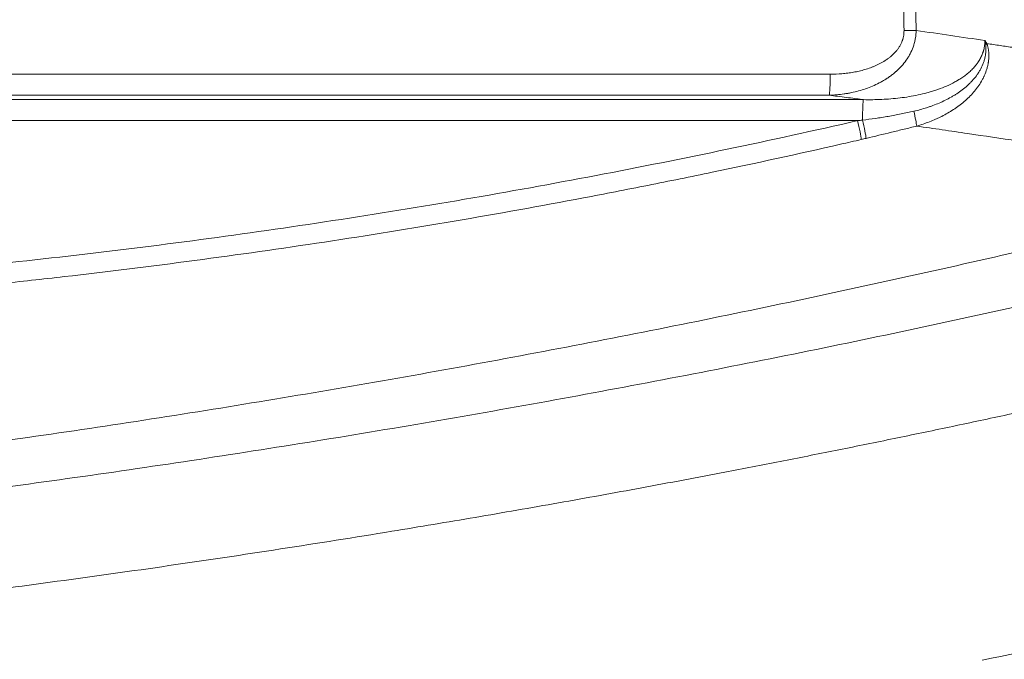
# Model space of a CAD drawing. Header units: millimetres. Extents: x 0 to 594, y 0 to 420.
# Tile 339 of 656: x 310.02 to 316.96, y 268.24 to 272.74. Entities that reach past the tile are written whole.
import ezdxf

# ---------------------------------------------------------------- set-up
doc = ezdxf.new("R2010")
doc.units = ezdxf.units.MM
doc.layers.add('1', color=7, linetype='Continuous', true_color=0xffffff)

msp = doc.modelspace()

# ---------------------------------------------------------------- linework, layer by layer
at = {"layer": '1', "color": 155, "linetype": 'Continuous', "lineweight": 13}
for p, q in [((308.4156, 272.355), (315.735, 272.3551)), ((315.7283, 272.2074), (308.4089, 272.2073)), ((308.3994, 272.1761), (315.9695, 272.1762)), ((315.9286, 272.0285), (308.3927, 272.0284))]:
    msp.add_line(p, q, dxfattribs=at)
for centre, major_axis, ratio, start_param, end_param in [((316.2469, 272.6623), (-0.15, -0.0016), 0.000703, 1.624886, 2.243424), ((316.7422, 272.5726), (0.1297, 0.0754), 0.394736, 5.212456, 5.293469), ((315.7269, 272.3551), (0, 0.15), 0.054068, 3.3161, 4.712251), ((315.971, 272.0284), (0, -0.15), 0.054068, 3.3161, 4.685893), ((316.31, 272.1216), (0.0347, -0.1459), 0.051114, 0.433815, 1.373619), ((315.9204, 272.0285), (-0.0334, 0.1462), 0.05268, 3.562108, 4.700198), ((315.9547, 272.0364), (-0.0339, 0.1461), 0.046686, 3.563069, 4.674344)]:
    msp.add_ellipse(centre, major_axis=major_axis, ratio=ratio, start_param=start_param, end_param=end_param, dxfattribs=at)
at = {"layer": '1', "color": 155, "linetype": 'Continuous', "lineweight": 18}
for points, knots in [([(316.8059, 268.2297), (317.1504, 268.2992), (317.4944, 268.3706), (318.0099, 268.4805), (318.1817, 268.5176), (318.525, 268.5928), (318.6965, 268.6308), (318.9536, 268.6886), (319.0393, 268.708), (319.2107, 268.747), (319.2963, 268.7666), (319.4033, 268.7913), (319.4247, 268.7963), (319.4675, 268.8062), (319.5317, 268.821), (319.5959, 268.8358), (319.6816, 268.8555), (319.7244, 268.8655), (319.7778, 268.878), (319.7885, 268.8806), (319.8099, 268.8856), (319.8206, 268.8881), (319.8526, 268.8958), (319.8952, 268.9062), (319.9377, 268.9171), (319.9694, 268.9257), (319.98, 268.9286), (320.001, 268.9345), (320.0115, 268.9375), (320.064, 268.953), (320.1057, 268.9662), (320.1677, 268.9873), (320.1884, 268.9945), (320.2295, 269.0093), (320.25, 269.0169), (320.2909, 269.0324), (320.3113, 269.0403), (320.3417, 269.0524), (320.3519, 269.0565), (320.3721, 269.0648), (320.4227, 269.0857), (320.4927, 269.1163), (320.5519, 269.1439), (320.5912, 269.1626), (320.6108, 269.1721), (320.7082, 269.2205), (320.7847, 269.2617), (320.869, 269.3113), (320.8784, 269.3169), (320.897, 269.3281), (320.9063, 269.3338), (320.9341, 269.3508), (320.9525, 269.3624), (321.0073, 269.3974), (321.0432, 269.4214), (321.114, 269.4705), (321.1837, 269.5207), (321.2513, 269.5733), (321.3512, 269.6539), (321.4157, 269.7098), (321.5407, 269.8262), (321.6011, 269.8867), (321.6884, 269.9811), (321.7169, 270.0132), (321.7589, 270.0623), (321.7796, 270.0871), (321.8001, 270.1123), (321.8136, 270.1292), (321.8203, 270.1376), (321.8404, 270.1631), (321.8536, 270.1802), (321.8797, 270.2147), (321.8925, 270.2321), (321.9305, 270.2845), (321.9797, 270.3554), (322.0261, 270.4282), (322.0598, 270.4836), (322.0709, 270.5021), (322.0927, 270.5395), (322.1034, 270.5583), (322.1193, 270.5867), (322.1245, 270.5961), (322.1349, 270.6152), (322.14, 270.6247), (322.1553, 270.6534), (322.1853, 270.711), (322.2229, 270.7887), (322.2494, 270.8476), (322.2666, 270.887), (322.275, 270.9068), (322.2996, 270.9664), (322.3308, 271.0465), (322.3725, 271.1684), (322.3968, 271.251), (322.4193, 271.3343), (322.4297, 271.3763), (322.4489, 271.4608), (322.4576, 271.5034), (322.4696, 271.5677), (322.4752, 271.6), (322.4805, 271.6324), (322.4838, 271.6541), (322.4855, 271.6649), (322.4887, 271.6866), (322.4902, 271.6975), (322.4932, 271.7192), (322.4975, 271.7518), (322.504, 271.8062), (322.5093, 271.8607), (322.5119, 271.8935), (322.5135, 271.9153), (322.5142, 271.9262), (322.5176, 271.981), (322.5194, 272.0248), (322.521, 272.0797), (322.5213, 272.0907), (322.5218, 272.1127), (322.5221, 272.1237), (322.5227, 272.1567), (322.5231, 272.1787), (322.5238, 272.2227), (322.5242, 272.2557), (322.5247, 272.2888), (322.5251, 272.3108), (322.5252, 272.3218), (322.5261, 272.3768), (322.5272, 272.4429), (322.5282, 272.509), (322.5288, 272.5531), (322.5291, 272.5751), (322.5304, 272.6854), (322.5312, 272.7736), (322.5321, 272.906), (322.5326, 272.9943), (322.5328, 273.0826), (322.533, 273.1489), (322.533, 273.171), (322.533, 273.2152), (322.5331, 273.2373), (322.5331, 273.3036), (322.533, 273.3478), (322.5327, 273.4803), (322.5323, 273.5687), (322.5315, 273.6791), (322.5313, 273.7012), (322.5309, 273.7453), (322.5307, 273.7674), (322.53, 273.8336), (322.5288, 273.9219), (322.527, 274.0321), (322.5257, 274.1092), (322.5252, 274.1423), (322.5248, 274.1643), (322.5246, 274.1753), (322.523, 274.2744), (322.5223, 274.3624), (322.5182, 274.4613), (322.5178, 274.4722), (322.5167, 274.4942), (322.5161, 274.5052), (322.5141, 274.5381), (322.5126, 274.56), (322.509, 274.6036), (322.507, 274.6253), (322.5025, 274.6687), (322.5, 274.6903), (322.4866, 274.7981), (322.4725, 274.8835), (322.4532, 274.9787), (322.451, 274.9893), (322.4466, 275.0104), (322.4397, 275.042), (322.4323, 275.0735), (322.417, 275.1363), (322.4059, 275.1779), (322.382, 275.2607), (322.3691, 275.3019), (322.3484, 275.3634), (322.3413, 275.3838), (322.3266, 275.4245), (322.3115, 275.4651), (322.2955, 275.5055), (322.2852, 275.5307), (322.2831, 275.5357), (322.2789, 275.5458), (322.2726, 275.5608), (322.2492, 275.6158), (322.2267, 275.6651), (322.1891, 275.7433), (322.1697, 275.7819), (322.1292, 275.8585), (322.1083, 275.8964), (322.0757, 275.9526), (322.0647, 275.9713), (322.0479, 275.9991), (322.0422, 276.0083), (322.0308, 276.0267), (322.0251, 276.0359), (321.9963, 276.0816), (321.9725, 276.1175), (321.9237, 276.1884), (321.8736, 276.258), (321.8209, 276.3255), (321.7669, 276.3919), (321.7393, 276.4245), (321.6827, 276.4887), (321.6248, 276.5518), (321.5645, 276.6128), (321.5029, 276.6728), (321.4715, 276.7023), (321.4236, 276.7457), (321.4074, 276.7601), (321.383, 276.7815), (321.3748, 276.7886), (321.3584, 276.8027), (321.3172, 276.8377), (321.2752, 276.8718), (321.1731, 276.9518), (321.1031, 277.0026), (321.0131, 277.063), (320.9859, 277.0808), (320.9584, 277.0983), (320.9401, 277.1099), (320.9308, 277.1157), (320.9031, 277.1328), (320.8845, 277.1441), (320.8472, 277.1662), (320.8284, 277.1771), (320.7342, 277.2305), (320.6576, 277.2704), (320.5408, 277.3263), (320.5015, 277.3443), (320.4225, 277.3791), (320.3827, 277.3959), (320.3025, 277.4282), (320.2621, 277.4438), (320.1807, 277.4734), (320.1396, 277.4875), (320.0878, 277.5043), (320.0775, 277.5075), (320.0567, 277.514), (320.0254, 277.5236), (319.9729, 277.5387), (319.9252, 277.5514), (319.8985, 277.5582), (319.8879, 277.5608), (319.8825, 277.5622), (319.8665, 277.5661), (319.8558, 277.5687), (319.8022, 277.5816), (319.7593, 277.5914), (319.7056, 277.6038), (319.6948, 277.6063), (319.6734, 277.6113), (319.6412, 277.6187), (319.5231, 277.6462), (319.4158, 277.6713), (319.3085, 277.696), (319.287, 277.701), (319.2441, 277.7109), (319.1796, 277.7256), (319.1152, 277.7404), (318.9863, 277.7697), (318.9003, 277.7891), (318.7283, 277.8278), (318.6423, 277.847), (318.2121, 277.9424), (317.8676, 278.0169), (317.1776, 278.1621), (316.8323, 278.2327), (316.3136, 278.3358), (316.1406, 278.3697), (315.7945, 278.4364), (315.6213, 278.4692), (315.1014, 278.5664), (314.7545, 278.6291), (314.0598, 278.7507), (313.7121, 278.8095), (313.016, 278.9231), (312.6675, 278.9779), (312.1443, 279.0571), (311.9698, 279.083), (311.6207, 279.1337), (311.446, 279.1586), (310.9218, 279.2317), (310.5719, 279.2784), (310.0467, 279.3454), (309.8715, 279.3673), (309.5211, 279.4099), (309.3458, 279.4307), (308.995, 279.4713), (308.8195, 279.491), (308.4685, 279.5295), (308.2928, 279.5483), (307.7658, 279.6029), (307.4142, 279.6372), (306.7104, 279.7015), (306.3582, 279.7315), (305.9838, 279.7611), (305.9617, 279.7628), (305.9177, 279.7662), (305.8957, 279.768), (305.8296, 279.7731), (305.7415, 279.7799), (305.6313, 279.7882), (305.5652, 279.7932), (305.5211, 279.7964), (305.4991, 279.7981), (305.3889, 279.8062), (305.3008, 279.8128), (305.1685, 279.8219), (305.1244, 279.8249), (305.0362, 279.8305), (304.992, 279.8331), (304.8596, 279.8399), (304.7713, 279.8431), (304.6718, 279.8442), (304.6607, 279.8443), (304.6386, 279.8444), (304.6275, 279.8444), (304.5943, 279.8444), (304.5722, 279.8443), (304.5058, 279.8435), (304.4173, 279.8416), (304.329, 279.8378), (304.2628, 279.8343), (304.2408, 279.8331), (304.1967, 279.8303), (304.1747, 279.8288), (304.1086, 279.8241), (304.0646, 279.8204), (304.0096, 279.8153), (303.9986, 279.8143), (303.9766, 279.8121), (303.9656, 279.811), (303.9327, 279.8076), (303.9108, 279.8053), (303.845, 279.7978), (303.8013, 279.7924), (303.7141, 279.7807), (303.6706, 279.7744), (303.5405, 279.7541), (303.4541, 279.7388), (303.3253, 279.7129), (303.261, 279.6993), (303.1971, 279.6845), (303.1545, 279.6744), (303.1332, 279.6692), (303.0271, 279.6428), (302.9431, 279.6197), (302.8184, 279.582), (302.777, 279.569), (302.7153, 279.5486), (302.6948, 279.5417), (302.6539, 279.5277), (302.6335, 279.5205), (302.5724, 279.4987), (302.532, 279.4836), (302.4716, 279.4601), (302.4515, 279.4522), (302.4215, 279.4401), (302.4115, 279.436), (302.3916, 279.4278), (302.3816, 279.4236), (302.2922, 279.3862), (302.2141, 279.3509), (302.0603, 279.2763), (301.9847, 279.237), (301.8732, 279.175), (301.8363, 279.154), (301.7814, 279.1216), (301.7631, 279.1107), (301.7269, 279.0886), (301.7088, 279.0775), (301.6549, 279.0436), (301.6195, 279.0205), (301.5495, 278.9733), (301.515, 278.9491), (301.4126, 278.8753), (301.3459, 278.8243), (301.2634, 278.7592), (301.247, 278.7462), (301.2142, 278.7199), (301.1651, 278.6804), (301.1163, 278.6405), (301.0838, 278.6136)], [0, 0, 0, 0, 0.03125, 0.03125, 0.046875, 0.046875, 0.0625, 0.0625, 0.070312, 0.070312, 0.078125, 0.078125, 0.080078, 0.080078, 0.082031, 0.085937, 0.085937, 0.089844, 0.089844, 0.09082, 0.09082, 0.091797, 0.091797, 0.09375, 0.095703, 0.095703, 0.09668, 0.09668, 0.097656, 0.097656, 0.101562, 0.101562, 0.103516, 0.103516, 0.105469, 0.105469, 0.107422, 0.107422, 0.108398, 0.108398, 0.109375, 0.113281, 0.115234, 0.115234, 0.117187, 0.117187, 0.125, 0.125, 0.125977, 0.125977, 0.126953, 0.126953, 0.128906, 0.128906, 0.132812, 0.132812, 0.136719, 0.140625, 0.140625, 0.148437, 0.148437, 0.15625, 0.15625, 0.160156, 0.160156, 0.162109, 0.163086, 0.163086, 0.164062, 0.164062, 0.166016, 0.166016, 0.167969, 0.167969, 0.171875, 0.175781, 0.175781, 0.177734, 0.177734, 0.179687, 0.179687, 0.180664, 0.180664, 0.181641, 0.181641, 0.183594, 0.1875, 0.189453, 0.189453, 0.191406, 0.191406, 0.195312, 0.199219, 0.203125, 0.203125, 0.207031, 0.207031, 0.210937, 0.210937, 0.212891, 0.213867, 0.213867, 0.214844, 0.214844, 0.21582, 0.21582, 0.216797, 0.21875, 0.220703, 0.22168, 0.22168, 0.222656, 0.222656, 0.226562, 0.226562, 0.227539, 0.227539, 0.228516, 0.228516, 0.230469, 0.230469, 0.232422, 0.233398, 0.233398, 0.234375, 0.234375, 0.238281, 0.240234, 0.240234, 0.242187, 0.242187, 0.25, 0.25, 0.253906, 0.257812, 0.257812, 0.259766, 0.259766, 0.261719, 0.261719, 0.265625, 0.265625, 0.273437, 0.273437, 0.275391, 0.275391, 0.277344, 0.277344, 0.28125, 0.285156, 0.287109, 0.288086, 0.288086, 0.289062, 0.289062, 0.296875, 0.296875, 0.297852, 0.297852, 0.298828, 0.298828, 0.300781, 0.300781, 0.302734, 0.302734, 0.304687, 0.304687, 0.3125, 0.3125, 0.313477, 0.313477, 0.314453, 0.316406, 0.316406, 0.320312, 0.320312, 0.324219, 0.324219, 0.326172, 0.326172, 0.328125, 0.330078, 0.330078, 0.330566, 0.330566, 0.331055, 0.332031, 0.335937, 0.335937, 0.339844, 0.339844, 0.34375, 0.34375, 0.345703, 0.345703, 0.34668, 0.34668, 0.347656, 0.347656, 0.351562, 0.351562, 0.355469, 0.359375, 0.359375, 0.363281, 0.363281, 0.367187, 0.371094, 0.371094, 0.375, 0.375, 0.376953, 0.376953, 0.37793, 0.37793, 0.378906, 0.382812, 0.382812, 0.390625, 0.390625, 0.392578, 0.393555, 0.393555, 0.394531, 0.394531, 0.396484, 0.396484, 0.398437, 0.398437, 0.40625, 0.40625, 0.410156, 0.410156, 0.414062, 0.414062, 0.417969, 0.417969, 0.421875, 0.421875, 0.422852, 0.422852, 0.423828, 0.425781, 0.427734, 0.428223, 0.428223, 0.428711, 0.428711, 0.429687, 0.429687, 0.433594, 0.433594, 0.43457, 0.43457, 0.435547, 0.4375, 0.445312, 0.445312, 0.447266, 0.447266, 0.449219, 0.453125, 0.453125, 0.460937, 0.460937, 0.46875, 0.46875, 0.5, 0.5, 0.53125, 0.53125, 0.546875, 0.546875, 0.5625, 0.5625, 0.59375, 0.59375, 0.625, 0.625, 0.65625, 0.65625, 0.671875, 0.671875, 0.6875, 0.6875, 0.71875, 0.71875, 0.734375, 0.734375, 0.75, 0.75, 0.765625, 0.765625, 0.78125, 0.78125, 0.8125, 0.8125, 0.84375, 0.84375, 0.845703, 0.845703, 0.847656, 0.847656, 0.851562, 0.855469, 0.857422, 0.857422, 0.859375, 0.859375, 0.867187, 0.867187, 0.871094, 0.871094, 0.875, 0.875, 0.882812, 0.882812, 0.883789, 0.883789, 0.884766, 0.884766, 0.886719, 0.886719, 0.890625, 0.894531, 0.894531, 0.896484, 0.896484, 0.898437, 0.898437, 0.902344, 0.902344, 0.90332, 0.90332, 0.904297, 0.904297, 0.90625, 0.90625, 0.910156, 0.910156, 0.914062, 0.914062, 0.921875, 0.921875, 0.925781, 0.927734, 0.927734, 0.929687, 0.929687, 0.9375, 0.9375, 0.941406, 0.941406, 0.943359, 0.943359, 0.945312, 0.945312, 0.949219, 0.949219, 0.951172, 0.951172, 0.952148, 0.952148, 0.953125, 0.953125, 0.960937, 0.960937, 0.96875, 0.96875, 0.972656, 0.972656, 0.974609, 0.974609, 0.976562, 0.976562, 0.980469, 0.980469, 0.984375, 0.984375, 0.992187, 0.992187, 0.994141, 0.994141, 0.996094, 1, 1, 1, 1]), ([(300.911, 272.3792), (300.9118, 272.3432), (300.9135, 272.2745), (300.9163, 272.1731), (300.9192, 272.0751), (300.9223, 271.9773), (300.9257, 271.8795), (300.9293, 271.7819), (300.9332, 271.6844), (300.9373, 271.587), (300.9413, 271.5005), (300.9449, 271.4249), (300.9482, 271.3602), (300.9513, 271.2955), (300.9542, 271.2308), (300.9578, 271.1662), (300.9626, 271.1017), (300.9695, 271.0373), (300.9787, 270.9731), (300.9904, 270.9091), (301.0046, 270.8454), (301.0213, 270.7821), (301.0401, 270.7196), (301.0609, 270.6579), (301.0836, 270.5971), (301.1083, 270.5373), (301.135, 270.4784), (301.1638, 270.4204), (301.1948, 270.3634), (301.2281, 270.3074), (301.2636, 270.2526), (301.3012, 270.1993), (301.3409, 270.1477), (301.3825, 270.0977), (301.4258, 270.0494), (301.4707, 270.0026), (301.5166, 269.9568), (301.5709, 269.9042), (301.6332, 269.8443), (301.7037, 269.7774), (301.7747, 269.7111), (301.8463, 269.6454), (301.9184, 269.5803), (301.991, 269.5158), (302.0641, 269.452), (302.1377, 269.3889), (302.2118, 269.3265), (302.2864, 269.2648), (302.3615, 269.2038), (302.4287, 269.1501), (302.4878, 269.1037), (302.5387, 269.0642), (302.5899, 269.025), (302.6413, 268.9861), (302.6929, 268.9476), (302.7447, 268.9092), (302.7966, 268.8711), (302.8489, 268.8335), (302.9107, 268.7904), (302.9829, 268.743), (303.066, 268.6922), (303.151, 268.6444), (303.2375, 268.5995), (303.3253, 268.5573), (303.4142, 268.518), (303.5043, 268.4814), (303.6018, 268.4453), (303.7069, 268.4103), (303.8199, 268.377), (303.9345, 268.3476), (304.0504, 268.3219), (304.1653, 268.3003), (304.2787, 268.2826), (304.3905, 268.2684), (304.5025, 268.2573), (304.6147, 268.2492), (304.7271, 268.2439), (304.8397, 268.2415), (304.9369, 268.2417), (305.0184, 268.2435), (305.0844, 268.2458), (305.1505, 268.2489), (305.2165, 268.253), (305.2826, 268.2576), (305.3487, 268.2626), (305.4148, 268.2676), (305.4809, 268.2727), (305.5911, 268.2813), (305.7452, 268.2936), (305.9434, 268.3099), (306.1415, 268.3265), (306.3396, 268.3435), (306.5376, 268.3611), (306.7356, 268.3792), (306.9335, 268.3978), (307.1973, 268.4232), (307.527, 268.4561), (307.9224, 268.4973), (308.3175, 268.5406), (308.7124, 268.5857), (309.1071, 268.6326), (309.6329, 268.6976), (310.2896, 268.7835), (311.0766, 268.8937), (311.8623, 269.0112), (312.5814, 269.1254), (313.2341, 269.2344), (313.8209, 269.3364), (314.407, 269.4424), (314.9273, 269.5402), (315.3821, 269.6283), (315.7716, 269.7056), (316.1608, 269.7846), (316.5498, 269.8654), (316.9383, 269.9479), (317.2618, 270.018), (317.5204, 270.075), (317.7143, 270.1181), (317.9081, 270.1618), (318.1017, 270.2058), (318.2953, 270.2503), (318.4565, 270.2877), (318.5855, 270.3178), (318.6822, 270.3405), (318.7789, 270.3633), (318.8755, 270.3862), (318.9722, 270.4092), (319.0688, 270.4322), (319.1654, 270.4554), (319.2512, 270.4761), (319.3262, 270.4945), (319.3901, 270.511), (319.4536, 270.5289), (319.5162, 270.5488), (319.5781, 270.5705), (319.6393, 270.5942), (319.6997, 270.6197), (319.7593, 270.6471), (319.828, 270.6813), (319.905, 270.7237), (319.989, 270.7753), (320.0701, 270.8309), (320.148, 270.8905), (320.2226, 270.9541), (320.2859, 271.0143), (320.3389, 271.0696), (320.3825, 271.1186), (320.4243, 271.1691), (320.464, 271.221), (320.5017, 271.2742), (320.5372, 271.3287), (320.5706, 271.3847), (320.6018, 271.4421), (320.6307, 271.5009), (320.6572, 271.5609), (320.6812, 271.622), (320.7025, 271.6837), (320.7212, 271.7459), (320.7371, 271.8084), (320.7504, 271.8712), (320.761, 271.9345), (320.769, 271.9982), (320.7746, 272.0622), (320.7778, 272.1266), (320.7795, 272.1911), (320.7804, 272.2558), (320.7814, 272.3206), (320.7823, 272.3854), (320.7833, 272.4502), (320.7842, 272.5151), (320.785, 272.5799), (320.7859, 272.6557), (320.7867, 272.7422), (320.7875, 272.8396), (320.7881, 272.937), (320.7886, 273.0344), (320.7889, 273.132), (320.7889, 273.1971), (320.7889, 273.2297)], [0, 0, 0, 0, 0.004387, 0.008374, 0.012358, 0.016342, 0.020324, 0.024306, 0.028288, 0.03227, 0.036252, 0.038907, 0.041562, 0.044218, 0.046874, 0.049531, 0.05219, 0.054852, 0.057521, 0.060202, 0.062896, 0.065597, 0.068296, 0.070985, 0.073666, 0.076342, 0.079017, 0.081694, 0.084381, 0.087078, 0.089782, 0.092483, 0.095175, 0.09786, 0.10054, 0.103216, 0.105891, 0.108567, 0.112581, 0.116597, 0.120614, 0.124633, 0.128653, 0.132674, 0.136693, 0.14071, 0.144726, 0.14874, 0.152753, 0.156766, 0.15944, 0.162115, 0.16479, 0.167465, 0.17014, 0.172815, 0.17549, 0.178165, 0.180844, 0.184871, 0.188903, 0.192932, 0.196951, 0.200956, 0.20495, 0.208937, 0.212922, 0.217711, 0.222516, 0.22734, 0.232172, 0.236999, 0.241581, 0.246149, 0.250708, 0.255263, 0.259819, 0.264378, 0.268945, 0.271614, 0.274288, 0.276965, 0.279646, 0.28233, 0.285015, 0.2877, 0.290386, 0.293071, 0.301126, 0.309181, 0.317235, 0.325288, 0.333342, 0.341396, 0.349451, 0.357505, 0.373614, 0.389724, 0.405833, 0.421941, 0.438049, 0.454156, 0.486373, 0.51859, 0.550802, 0.583007, 0.607159, 0.63131, 0.655462, 0.679615, 0.695719, 0.711824, 0.727932, 0.74404, 0.760149, 0.776258, 0.784312, 0.792366, 0.800419, 0.808473, 0.816526, 0.82458, 0.828608, 0.832635, 0.836662, 0.84069, 0.844717, 0.848745, 0.852772, 0.856799, 0.859482, 0.862162, 0.864834, 0.8675, 0.870163, 0.872824, 0.875487, 0.878155, 0.880828, 0.884851, 0.888871, 0.892873, 0.896866, 0.900863, 0.904872, 0.907555, 0.910239, 0.912917, 0.915583, 0.918243, 0.9209, 0.923561, 0.926228, 0.928902, 0.931583, 0.934263, 0.93693, 0.939574, 0.942201, 0.944817, 0.947428, 0.950038, 0.952651, 0.955271, 0.957896, 0.960526, 0.963156, 0.965787, 0.968418, 0.971049, 0.97368, 0.976311, 0.980258, 0.984205, 0.988149, 0.992091, 0.996033, 1, 1, 1, 1])]:
    msp.add_open_spline(points, degree=3, knots=knots, dxfattribs=at)
at = {"layer": '1', "color": 155, "linetype": 'Continuous', "lineweight": 13}
for points, knots in [([(316.255, 272.6623), (316.254, 272.7568), (316.2532, 272.8513), (316.2522, 273.0402), (316.2519, 273.1347), (316.2519, 273.3237), (316.2522, 273.4182), (316.2532, 273.6071), (316.254, 273.7016), (316.255, 273.7961)], [0, 0, 0, 0, 0.25, 0.25, 0.5, 0.5, 0.75, 0.75, 1, 1, 1, 1]), ([(316.3403, 273.7952), (316.339, 273.7009), (316.338, 273.6065), (316.3367, 273.4179), (316.3364, 273.3235), (316.3364, 273.1349), (316.3367, 273.0405), (316.338, 272.8519), (316.339, 272.7576), (316.3403, 272.6632)], [0, 0, 0, 0, 0.25, 0.25, 0.5, 0.5, 0.75, 0.75, 1, 1, 1, 1]), ([(316.3403, 272.6632), (316.34, 272.6455), (316.3385, 272.6279), (316.3342, 272.6019), (316.3324, 272.5933), (316.3293, 272.5804), (316.3282, 272.5761), (316.3264, 272.5697), (316.3258, 272.5676), (316.3245, 272.5634), (316.3239, 272.5612), (316.3178, 272.5423), (316.3112, 272.526), (316.2998, 272.5023), (316.2957, 272.4945), (316.2891, 272.483), (316.2869, 272.4792), (316.2822, 272.4717), (316.2798, 272.4679), (316.2677, 272.4495), (316.2571, 272.4356), (316.2345, 272.409), (316.2224, 272.3963), (316.2065, 272.3813), (316.2016, 272.3768), (316.1966, 272.3725), (316.1933, 272.3696), (316.1917, 272.3681), (316.1833, 272.361), (316.1696, 272.35), (316.1554, 272.3396), (316.1446, 272.3321), (316.141, 272.3297), (316.1355, 272.3261), (316.1337, 272.3249), (316.13, 272.3225), (316.1208, 272.3166), (316.1114, 272.3109), (316.1, 272.3044), (316.0962, 272.3023), (316.0885, 272.298), (316.0846, 272.296), (316.0651, 272.2858), (316.0493, 272.2784), (316.0173, 272.2648), (316.0011, 272.2585), (315.9683, 272.2472), (315.9518, 272.2422), (315.9183, 272.233), (315.9014, 272.229), (315.8758, 272.2237), (315.8673, 272.2221), (315.8501, 272.2191), (315.8414, 272.2177), (315.8154, 272.2139), (315.7981, 272.2119), (315.7633, 272.2089), (315.7458, 272.2079), (315.7283, 272.2074)], [0, 0, 0, 0, 0.0625, 0.0625, 0.09375, 0.09375, 0.109375, 0.109375, 0.117188, 0.117188, 0.125, 0.125, 0.1875, 0.1875, 0.21875, 0.21875, 0.234375, 0.234375, 0.25, 0.25, 0.3125, 0.3125, 0.375, 0.375, 0.390625, 0.398438, 0.398438, 0.40625, 0.40625, 0.4375, 0.46875, 0.46875, 0.484375, 0.484375, 0.492188, 0.492188, 0.5, 0.53125, 0.53125, 0.546875, 0.546875, 0.5625, 0.5625, 0.625, 0.625, 0.6875, 0.6875, 0.75, 0.75, 0.8125, 0.8125, 0.84375, 0.84375, 0.875, 0.875, 0.9375, 0.9375, 1, 1, 1, 1]), ([(315.735, 272.3551), (315.7628, 272.3551), (315.7903, 272.3562), (315.8314, 272.3597), (315.845, 272.3612), (315.8721, 272.3647), (315.8856, 272.3668), (315.9125, 272.3716), (315.9259, 272.3744), (315.9526, 272.3806), (315.9659, 272.384), (315.9922, 272.3918), (316.0054, 272.3961), (316.0249, 272.4031), (316.0314, 272.4056), (316.0412, 272.4095), (316.0444, 272.4109), (316.0508, 272.4136), (316.054, 272.415), (316.0699, 272.4221), (316.0824, 272.4282), (316.1069, 272.4415), (316.1188, 272.4487), (316.1333, 272.4585), (316.1362, 272.4605), (316.1418, 272.4646), (316.1503, 272.4708), (316.1584, 272.4773), (316.1742, 272.4907), (316.1842, 272.5003), (316.1982, 272.5158), (316.2027, 272.5211), (316.2091, 272.5294), (316.2112, 272.5322), (316.2153, 272.538), (316.2173, 272.5408), (316.223, 272.5496), (316.2266, 272.5556), (316.2331, 272.5679), (316.2361, 272.5741), (316.2401, 272.5838), (316.2421, 272.5887), (316.2438, 272.5936), (316.2449, 272.597), (316.2455, 272.5987), (316.248, 272.6071), (316.2498, 272.6138), (316.2538, 272.6343), (316.2551, 272.6482), (316.255, 272.6623)], [0, 0, 0, 0, 0.125, 0.125, 0.1875, 0.1875, 0.25, 0.25, 0.3125, 0.3125, 0.375, 0.375, 0.4375, 0.4375, 0.46875, 0.46875, 0.484375, 0.484375, 0.5, 0.5, 0.5625, 0.5625, 0.625, 0.625, 0.640625, 0.640625, 0.65625, 0.6875, 0.6875, 0.75, 0.75, 0.78125, 0.78125, 0.796875, 0.796875, 0.8125, 0.8125, 0.84375, 0.84375, 0.875, 0.875, 0.890625, 0.898438, 0.898438, 0.90625, 0.90625, 0.9375, 0.9375, 1, 1, 1, 1]), ([(316.3403, 272.6632), (316.4218, 272.6515), (316.503, 272.6397), (316.6646, 272.616), (316.745, 272.6042), (316.825, 272.5923)], [0, 0, 0, 0, 0.5, 0.5, 1, 1, 1, 1]), ([(315.9695, 272.1762), (315.9912, 272.1757), (316.0128, 272.1756), (316.0558, 272.1761), (316.0773, 272.1767), (316.1202, 272.1787), (316.1416, 272.18), (316.1843, 272.1835), (316.2056, 272.1857), (316.2482, 272.1908), (316.2694, 272.1938), (316.3116, 272.2008), (316.3327, 272.2047), (316.3748, 272.2136), (316.3957, 272.2186), (316.427, 272.227), (316.4375, 272.2299), (316.4531, 272.2346), (316.4583, 272.2362), (316.4686, 272.2395), (316.4738, 272.2412), (316.4997, 272.2498), (316.5201, 272.2573), (316.5603, 272.274), (316.58, 272.283), (316.6091, 272.298), (316.6186, 272.3032), (316.6305, 272.3101), (316.6328, 272.3115), (316.6375, 272.3143), (316.6399, 272.3157), (316.6469, 272.32), (316.6515, 272.3229), (316.6652, 272.3319), (316.6741, 272.3381), (316.6916, 272.351), (316.7001, 272.3577), (316.7165, 272.3718), (316.7245, 272.3791), (316.74, 272.3944), (316.7474, 272.4023), (316.7581, 272.4149), (316.7616, 272.4192), (316.7658, 272.4246), (316.7666, 272.4257), (316.7683, 272.4279), (316.7691, 272.4291), (316.7716, 272.4324), (316.7732, 272.4347), (316.7811, 272.446), (316.7869, 272.4554), (316.7974, 272.4746), (316.8022, 272.4845), (316.8083, 272.4998), (316.8102, 272.5049), (316.8128, 272.5128), (316.8141, 272.5168), (316.8153, 272.5208), (316.816, 272.5235), (316.8164, 272.5249), (316.8196, 272.537), (316.8238, 272.5589), (316.8251, 272.5811), (316.825, 272.5923)], [0, 0, 0, 0, 0.0625, 0.0625, 0.125, 0.125, 0.1875, 0.1875, 0.25, 0.25, 0.3125, 0.3125, 0.375, 0.375, 0.4375, 0.4375, 0.46875, 0.46875, 0.484375, 0.484375, 0.5, 0.5, 0.5625, 0.5625, 0.625, 0.625, 0.65625, 0.65625, 0.664062, 0.664062, 0.671875, 0.671875, 0.6875, 0.6875, 0.71875, 0.71875, 0.75, 0.75, 0.78125, 0.78125, 0.8125, 0.8125, 0.828125, 0.828125, 0.832031, 0.832031, 0.835937, 0.835937, 0.84375, 0.84375, 0.875, 0.875, 0.90625, 0.90625, 0.921875, 0.921875, 0.929687, 0.933594, 0.933594, 0.9375, 0.9375, 0.96875, 1, 1, 1, 1]), ([(316.3241, 272.0948), (316.3547, 272.1019), (316.3849, 272.1102), (316.4221, 272.1221), (316.4295, 272.1246), (316.4444, 272.1297), (316.4517, 272.1323), (316.4738, 272.1405), (316.4883, 272.1462), (316.5171, 272.1585), (316.5313, 272.165), (316.5594, 272.1788), (316.5732, 272.1861), (316.5903, 272.1957), (316.5937, 272.1977), (316.6005, 272.2016), (316.6106, 272.2076), (316.6205, 272.2139), (316.6401, 272.2267), (316.6528, 272.2357), (316.6776, 272.2546), (316.6897, 272.2646), (316.7042, 272.2777), (316.7071, 272.2804), (316.7128, 272.2858), (316.7157, 272.2885), (316.724, 272.2968), (316.7295, 272.3024), (316.7454, 272.3197), (316.7554, 272.3317), (316.7694, 272.3506), (316.7739, 272.3571), (316.7825, 272.3703), (316.7866, 272.377), (316.7982, 272.3974), (316.805, 272.4115), (316.8123, 272.4296), (316.8137, 272.4333), (316.8164, 272.4407), (316.8176, 272.4445), (316.8212, 272.4557), (316.8233, 272.4632), (316.8268, 272.4785), (316.8283, 272.4861), (316.8301, 272.4977), (316.8306, 272.5016), (316.8314, 272.5094), (316.8318, 272.5133), (316.8323, 272.5211), (316.8325, 272.525), (316.8326, 272.5329), (316.8326, 272.5367), (316.8324, 272.5445), (316.8322, 272.5484), (316.8317, 272.5542), (316.8315, 272.5562), (316.8311, 272.56), (316.8308, 272.5619), (316.8305, 272.5639)], [0, 0, 0, 0, 0.125, 0.125, 0.15625, 0.15625, 0.1875, 0.1875, 0.25, 0.25, 0.3125, 0.3125, 0.375, 0.375, 0.390625, 0.390625, 0.40625, 0.4375, 0.4375, 0.5, 0.5, 0.5625, 0.5625, 0.578125, 0.578125, 0.59375, 0.59375, 0.625, 0.625, 0.6875, 0.6875, 0.71875, 0.71875, 0.75, 0.75, 0.8125, 0.8125, 0.828125, 0.828125, 0.84375, 0.84375, 0.875, 0.875, 0.90625, 0.90625, 0.921875, 0.921875, 0.9375, 0.9375, 0.953125, 0.953125, 0.96875, 0.96875, 0.984375, 0.984375, 0.992187, 0.992187, 1, 1, 1, 1]), ([(316.8305, 272.5639), (316.8298, 272.5686), (316.8285, 272.5758), (316.8271, 272.5828), (316.8261, 272.5876), (316.8256, 272.5899), (316.825, 272.5923)], [0, 0, 0, 0, 0.5, 0.75, 0.75, 1, 1, 1, 1]), ([(316.825, 272.5923), (316.8262, 272.5906), (316.8273, 272.5888), (316.8296, 272.5854), (316.8329, 272.5802), (316.8362, 272.5748), (316.8383, 272.5712)], [0, 0, 0, 0, 0.25, 0.25, 0.5, 1, 1, 1, 1]), ([(316.8383, 272.5712), (316.839, 272.5696), (316.8397, 272.5679), (316.841, 272.5645), (316.8416, 272.5628), (316.8434, 272.5577), (316.8444, 272.5542), (316.8463, 272.5471), (316.8472, 272.5436), (316.8487, 272.5364), (316.8493, 272.5327), (316.8505, 272.5254), (316.851, 272.5217), (316.8518, 272.5143), (316.8521, 272.5106), (316.8529, 272.4994), (316.8531, 272.492), (316.8531, 272.4845)], [0, 0, 0, 0, 0.0625, 0.0625, 0.125, 0.125, 0.25, 0.25, 0.375, 0.375, 0.5, 0.5, 0.625, 0.625, 0.75, 0.75, 1, 1, 1, 1]), ([(316.8383, 272.5712), (316.8699, 272.5666), (316.9015, 272.5619), (316.9645, 272.5526), (317.0588, 272.5386), (317.1525, 272.5246), (317.3389, 272.4967), (317.4621, 272.4781), (317.7061, 272.441), (317.8269, 272.4226), (318.0065, 272.3952), (318.0959, 272.3815), (318.1846, 272.3679), (318.2437, 272.3589), (318.2731, 272.3544), (318.5373, 272.314), (318.7673, 272.2788), (319.2175, 272.2105), (319.4377, 272.1774), (319.6531, 272.1456)], [0, 0, 0, 0, 0.03125, 0.03125, 0.0625, 0.125, 0.125, 0.25, 0.25, 0.375, 0.375, 0.4375, 0.46875, 0.46875, 0.5, 0.5, 0.75, 0.75, 1, 1, 1, 1]), ([(316.8531, 272.4845), (316.853, 272.4767), (316.8526, 272.4689), (316.8516, 272.4572), (316.851, 272.4514), (316.8502, 272.4455), (316.8496, 272.4416), (316.8493, 272.4396), (316.8477, 272.4299), (316.8462, 272.4222), (316.8427, 272.4069), (316.8406, 272.3993), (316.8338, 272.3768), (316.8283, 272.362), (316.8211, 272.3457), (316.8203, 272.3439), (316.8187, 272.3403), (316.8161, 272.3349), (316.81, 272.3225), (316.8044, 272.3122), (316.7926, 272.2917), (316.784, 272.2785), (316.7703, 272.2593), (316.7655, 272.253), (316.7582, 272.2437), (316.7557, 272.2406), (316.7507, 272.2345), (316.7481, 272.2315), (316.7352, 272.2165), (316.7245, 272.205), (316.7022, 272.1829), (316.6906, 272.1723), (316.6667, 272.1519), (316.6544, 272.1421), (316.6386, 272.1304), (316.6354, 272.128), (316.6289, 272.1234), (316.6257, 272.1211), (316.616, 272.1144), (316.6094, 272.11), (316.5896, 272.097), (316.5762, 272.0888), (316.5488, 272.0732), (316.535, 272.0657), (316.5139, 272.0551), (316.5032, 272.0499), (316.4925, 272.0449), (316.4853, 272.0416), (316.4817, 272.04), (316.4636, 272.032), (316.449, 272.026), (316.4049, 272.0089), (316.375, 271.9988), (316.3447, 271.99)], [0, 0, 0, 0, 0.03125, 0.03125, 0.046875, 0.054688, 0.054688, 0.0625, 0.0625, 0.09375, 0.09375, 0.125, 0.125, 0.1875, 0.1875, 0.195313, 0.195313, 0.203125, 0.21875, 0.25, 0.25, 0.3125, 0.3125, 0.34375, 0.34375, 0.359375, 0.359375, 0.375, 0.375, 0.4375, 0.4375, 0.5, 0.5, 0.5625, 0.5625, 0.578125, 0.578125, 0.59375, 0.59375, 0.625, 0.625, 0.6875, 0.6875, 0.75, 0.75, 0.78125, 0.796875, 0.796875, 0.8125, 0.8125, 0.875, 0.875, 1, 1, 1, 1]), ([(315.9695, 272.1762), (315.9595, 272.1775), (315.9495, 272.1788), (315.9294, 272.1814), (315.8992, 272.1853), (315.8289, 272.1944), (315.7685, 272.2022), (315.7283, 272.2074)], [0, 0, 0, 0, 0.125, 0.125, 0.25, 0.5, 1, 1, 1, 1]), ([(315.9629, 272.0324), (315.9932, 272.0359), (316.0235, 272.0399), (316.084, 272.0486), (316.1142, 272.0533), (316.1745, 272.0637), (316.2045, 272.0693), (316.2495, 272.0783), (316.2645, 272.0815), (316.2943, 272.0879), (316.3093, 272.0913), (316.3241, 272.0948)], [0, 0, 0, 0, 0.25, 0.25, 0.5, 0.5, 0.75, 0.75, 0.875, 0.875, 1, 1, 1, 1]), ([(308.4906, 270.8941), (309.1176, 270.9427), (309.7428, 271.0029), (310.9896, 271.1464), (311.6112, 271.2296), (312.8508, 271.4188), (313.4688, 271.5248), (314.7014, 271.7596), (315.3158, 271.8883), (315.9286, 272.0285)], [0, 0, 0, 0, 0.25, 0.25, 0.5, 0.5, 0.75, 0.75, 1, 1, 1, 1]), ([(316.3447, 271.99), (316.315, 271.9828), (316.2853, 271.9756), (316.226, 271.9612), (316.1963, 271.9539), (316.1073, 271.9321), (316.048, 271.9177), (315.9885, 271.9037)], [0, 0, 0, 0, 0.25, 0.25, 0.5, 0.5, 1, 1, 1, 1]), ([(319.0354, 271.5859), (318.8282, 271.617), (318.6166, 271.649), (318.2927, 271.6983), (318.1837, 271.7149), (318.046, 271.7358), (318.0184, 271.74), (317.963, 271.7485), (317.9353, 271.7527), (317.8518, 271.7654), (317.796, 271.7739), (317.6276, 271.7994), (317.5144, 271.8166), (317.2858, 271.8511), (317.1706, 271.8684), (316.938, 271.9031), (316.8207, 271.9205), (316.6433, 271.9466), (316.5839, 271.9553), (316.4945, 271.9683), (316.4646, 271.9726), (316.4047, 271.9813), (316.3747, 271.9856), (316.3447, 271.99)], [0, 0, 0, 0, 0.25, 0.25, 0.375, 0.375, 0.40625, 0.40625, 0.4375, 0.4375, 0.5, 0.5, 0.625, 0.625, 0.75, 0.75, 0.875, 0.875, 0.9375, 0.9375, 0.96875, 0.96875, 1, 1, 1, 1]), ([(315.8081, 271.8622), (315.5072, 271.7937), (315.2056, 271.728), (314.7524, 271.6336), (314.6013, 271.6028), (314.2987, 271.5426), (314.1473, 271.5133), (313.6928, 271.4272), (313.3893, 271.3726), (312.7816, 271.2691), (312.4772, 271.2201), (311.563, 271.0814), (310.9517, 271.0001), (310.2621, 270.9212), (310.1854, 270.9126), (310.032, 270.8957), (309.802, 270.871), (309.5717, 270.8479), (309.1111, 270.8037), (308.8037, 270.7771), (308.4961, 270.7533)], [0, 0, 0, 0, 0.125, 0.125, 0.1875, 0.1875, 0.25, 0.25, 0.375, 0.375, 0.5, 0.5, 0.75, 0.75, 0.78125, 0.78125, 0.8125, 0.875, 0.875, 1, 1, 1, 1]), ([(305.1579, 269.2432), (305.7449, 269.2905), (306.3307, 269.3445), (307.4999, 269.4657), (308.0833, 269.5328), (309.248, 269.6797), (309.8292, 269.7595), (310.9894, 269.9314), (311.5684, 270.0235), (312.7245, 270.2199), (313.3014, 270.3242), (314.4534, 270.5447), (315.0284, 270.661), (316.1764, 270.9053), (316.7495, 271.0334), (317.8938, 271.301), (318.465, 271.4407), (319.0354, 271.5859)], [0, 0, 0, 0, 0.125, 0.125, 0.25, 0.25, 0.375, 0.375, 0.5, 0.5, 0.625, 0.625, 0.75, 0.75, 0.875, 0.875, 1, 1, 1, 1]), ([(319.1462, 271.2083), (318.5723, 271.0671), (317.9975, 270.9314), (316.8461, 270.6716), (316.2696, 270.5474), (315.1146, 270.3108), (314.5362, 270.1982), (313.3775, 269.985), (312.7972, 269.8842), (311.6346, 269.6947), (311.0523, 269.6058), (309.8857, 269.4403), (309.3013, 269.3636), (308.1305, 269.2225), (307.5441, 269.1582), (306.3689, 269.0423), (305.7803, 268.9907), (305.1904, 268.9457)], [0, 0, 0, 0, 0.125, 0.125, 0.25, 0.25, 0.375, 0.375, 0.5, 0.5, 0.625, 0.625, 0.75, 0.75, 0.875, 0.875, 1, 1, 1, 1])]:
    msp.add_open_spline(points, degree=3, knots=knots, dxfattribs=at)
for points in [[(315.9286, 272.0285), (315.94, 272.0298), (315.9514, 272.0311), (315.9629, 272.0324)], [(315.9541, 271.8957), (315.9055, 271.8845), (315.8568, 271.8733), (315.8081, 271.8622)], [(315.9885, 271.9037), (315.977, 271.901), (315.9656, 271.8984), (315.9541, 271.8957)]]:
    msp.add_open_spline(points, degree=3, dxfattribs=at)

doc.saveas('drawing.dxf')
